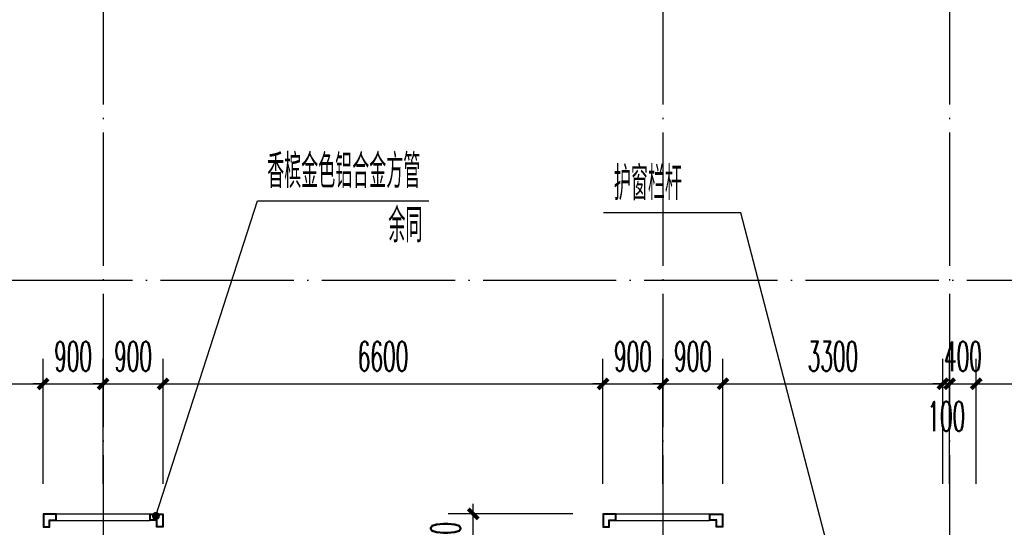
# Model space of a CAD drawing. Extents: x 1779708 to 7299578, y -1121471 to 88434.
# Tile 383 of 656: x 4733866 to 4748638, y -1009043 to -1001434. Entities that reach past the tile are written whole.
import ezdxf

# ---------------------------------------------------------------- set-up
doc = ezdxf.new("R2010")
doc.units = 0
doc.header["$LTSCALE"] = 1000
doc.header["$MEASUREMENT"] = 0
doc.linetypes.add('DOTE', pattern=[2.42, 2, -0.2, 0.02, -0.2])
doc.layers.get('0').update_dxf_attribs({"linetype": 'CONTINUOUS'})
doc.layers.get('Defpoints').update_dxf_attribs({"linetype": 'CONTINUOUS'})
for name, color, linetype in [('DIM_LEAD', 3, 'CONTINUOUS'), ('DOTE', 1, 'DOTE'), ('PUB_DIM', 3, 'CONTINUOUS'), ('PUB_TEXT', 7, 'CONTINUOUS'), ('修改', 6, 'CONTINUOUS'), ('室外构件', 4, 'CONTINUOUS')]:
    doc.layers.add(name, color=color, linetype=linetype)
doc.styles.add('_TCH_DIM', font='SIMPLEX.shx', dxfattribs={"width": 0.7, "bigfont": 'GBCBIG.shx'})
doc.styles.add('_TCH_DIM_T3', font='SIMPLEX.shx', dxfattribs={"width": 0.494118, "bigfont": 'GBCBIG.shx'})
doc.dimstyles.new('_TCH_ARCH&&150', dxfattribs={"dimtxt": 446.25, "dimasz": 150, "dimexe": 375, "dimexo": 450, "dimgap": 189.375, "dimtad": 1, "dimdec": 0, "dimzin": 0, "dimdsep": 46, "dimtxsty": '_TCH_DIM_T3', "dimblk": 'ARCHTICK', "dimcen": 0.09, "dimdle": 225, "dimclrt": 7, "dimazin": 2, "dimtfac": 1, "dimtdec": 0, "dimtix": 1, "dimtmove": 2, "dimatfit": 3, "dimfxl": 250, "dimtolj": 1, "dimtzin": 0, "dimarcsym": 0})

# ---------------------------------------------------------------- blocks, each defined once
blk = doc.blocks.new('A$C159220C3')
at = {"layer": 'DOTE'}
for p, q in [((42800, 149200), (42800, 7200)), ((51200, 149200), (51200, 7200)), ((55500, 149200), (55500, 7200)), ((86800, 64700), (7200, 64700))]:
    blk.add_line(p, q, dxfattribs=at)
blk = doc.blocks.new('_ArchTick')
at = {"color": 0, "linetype": 'ByBlock', "const_width": 0.4}
blk.add_lwpolyline([(-0.5, -0.5), (0.5, 0.5)], dxfattribs=at)
blk = doc.blocks.new('*D5621')
at = {"layer": 'Defpoints', "color": 0, "transparency": 16777216}
for p in [(4740669, -1008843), (4742617, -1008843), (4742617, -1009843)]:
    blk.add_point(p, dxfattribs=at)
at = {"layer": 'PUB_DIM', "color": 0, "lineweight": -2, "transparency": 16777216}
for p, q in [((4740669, -1008843), (4740669, -1008693)), ((4742167, -1008843), (4740294, -1008843)), ((4740669, -1009843), (4740669, -1008843)), ((4742167, -1009843), (4740294, -1009843)), ((4740669, -1009843), (4740669, -1009993))]:
    blk.add_line(p, q, dxfattribs=at)
at = {"layer": 'PUB_DIM', "color": 0, "lineweight": -2, "transparency": 16777216, "xscale": 150, "yscale": 150, "zscale": 150}
for p, rotation in [((4740669, -1008843), 270), ((4740669, -1009843), 90)]:
    blk.add_blockref('_ArchTick', p, dxfattribs=dict(at, rotation=rotation))
at = {"layer": 'PUB_DIM', "color": 7, "transparency": 16777216, "insert": (4740256, -1009343), "char_height": 446.2, "attachment_point": 5, "rotation": 90, "style": '_TCH_DIM_T3'}
blk.add_mtext('\\A1;1000', dxfattribs=at)
blk = doc.blocks.new('*D5932')
at = {"layer": 'Defpoints', "color": 0, "transparency": 16777216}
for p in [(4751017, -1006893), (4748217, -1008843), (4751017, -1008843)]:
    blk.add_point(p, dxfattribs=at)
at = {"layer": 'PUB_DIM', "color": 0, "lineweight": -2, "transparency": 16777216}
for p, q in [((4748217, -1008393), (4748217, -1006518)), ((4751017, -1008393), (4751017, -1006518)), ((4747992, -1006893), (4751242, -1006893))]:
    blk.add_line(p, q, dxfattribs=at)
at = {"layer": 'PUB_DIM', "color": 0, "lineweight": -2, "transparency": 16777216, "xscale": 150, "yscale": 150, "zscale": 150, "rotation": 180}
blk.add_blockref('_ArchTick', (4748217, -1006893), dxfattribs=at)
at = {"layer": 'PUB_DIM', "color": 0, "lineweight": -2, "transparency": 16777216, "xscale": 150, "yscale": 150, "zscale": 150}
blk.add_blockref('_ArchTick', (4751017, -1006893), dxfattribs=at)
at = {"layer": 'PUB_DIM', "color": 7, "transparency": 16777216, "insert": (4749617, -1006481), "char_height": 446.2, "attachment_point": 5, "style": '_TCH_DIM_T3'}
blk.add_mtext('\\A1;2800', dxfattribs=at)
blk = doc.blocks.new('*D5933')
at = {"layer": 'Defpoints', "color": 0, "transparency": 16777216}
for p in [(4748217, -1006893), (4747817, -1008843), (4748217, -1008843)]:
    blk.add_point(p, dxfattribs=at)
at = {"layer": 'PUB_DIM', "color": 0, "lineweight": -2, "transparency": 16777216}
for p, q in [((4747817, -1008393), (4747817, -1006518)), ((4748217, -1008393), (4748217, -1006518)), ((4747817, -1006893), (4747667, -1006893)), ((4747817, -1006893), (4748217, -1006893)), ((4748217, -1006893), (4748367, -1006893))]:
    blk.add_line(p, q, dxfattribs=at)
at = {"layer": 'PUB_DIM', "color": 0, "lineweight": -2, "transparency": 16777216, "xscale": 150, "yscale": 150, "zscale": 150}
blk.add_blockref('_ArchTick', (4747817, -1006893), dxfattribs=at)
at = {"layer": 'PUB_DIM', "color": 0, "lineweight": -2, "transparency": 16777216, "xscale": 150, "yscale": 150, "zscale": 150, "rotation": 180}
blk.add_blockref('_ArchTick', (4748217, -1006893), dxfattribs=at)
at = {"layer": 'PUB_DIM', "color": 7, "transparency": 16777216, "insert": (4748017, -1006481), "char_height": 446.2, "attachment_point": 5, "style": '_TCH_DIM_T3'}
blk.add_mtext('\\A1;400', dxfattribs=at)
blk = doc.blocks.new('*D5934')
at = {"layer": 'Defpoints', "color": 0, "transparency": 16777216}
for p in [(4747817, -1006893), (4747717, -1008843), (4747817, -1008843)]:
    blk.add_point(p, dxfattribs=at)
at = {"layer": 'PUB_DIM', "color": 0, "lineweight": -2, "transparency": 16777216}
for p, q in [((4747717, -1008393), (4747717, -1006518)), ((4747817, -1008393), (4747817, -1006518)), ((4747717, -1006893), (4747567, -1006893)), ((4747717, -1006893), (4747817, -1006893)), ((4747817, -1006893), (4747967, -1006893))]:
    blk.add_line(p, q, dxfattribs=at)
at = {"layer": 'PUB_DIM', "color": 0, "lineweight": -2, "transparency": 16777216, "xscale": 150, "yscale": 150, "zscale": 150}
blk.add_blockref('_ArchTick', (4747717, -1006893), dxfattribs=at)
at = {"layer": 'PUB_DIM', "color": 0, "lineweight": -2, "transparency": 16777216, "xscale": 150, "yscale": 150, "zscale": 150, "rotation": 180}
blk.add_blockref('_ArchTick', (4747817, -1006893), dxfattribs=at)
at = {"layer": 'PUB_DIM', "color": 7, "transparency": 16777216, "insert": (4747767, -1007381), "char_height": 446.2, "attachment_point": 5, "style": '_TCH_DIM_T3'}
blk.add_mtext('\\A1;100', dxfattribs=at)
blk = doc.blocks.new('*D5935')
at = {"layer": 'Defpoints', "color": 0, "transparency": 16777216}
for p in [(4747717, -1006893), (4744417, -1008843), (4747717, -1008843)]:
    blk.add_point(p, dxfattribs=at)
at = {"layer": 'PUB_DIM', "color": 0, "lineweight": -2, "transparency": 16777216}
for p, q in [((4744417, -1008393), (4744417, -1006518)), ((4747717, -1008393), (4747717, -1006518)), ((4744192, -1006893), (4747942, -1006893))]:
    blk.add_line(p, q, dxfattribs=at)
at = {"layer": 'PUB_DIM', "color": 0, "lineweight": -2, "transparency": 16777216, "xscale": 150, "yscale": 150, "zscale": 150, "rotation": 180}
blk.add_blockref('_ArchTick', (4744417, -1006893), dxfattribs=at)
at = {"layer": 'PUB_DIM', "color": 0, "lineweight": -2, "transparency": 16777216, "xscale": 150, "yscale": 150, "zscale": 150}
blk.add_blockref('_ArchTick', (4747717, -1006893), dxfattribs=at)
at = {"layer": 'PUB_DIM', "color": 7, "transparency": 16777216, "insert": (4746067, -1006481), "char_height": 446.2, "attachment_point": 5, "style": '_TCH_DIM_T3'}
blk.add_mtext('\\A1;3300', dxfattribs=at)
blk = doc.blocks.new('*D5936')
at = {"layer": 'Defpoints', "color": 0, "transparency": 16777216}
for p in [(4744417, -1006893), (4743517, -1008843), (4744417, -1008843)]:
    blk.add_point(p, dxfattribs=at)
at = {"layer": 'PUB_DIM', "color": 0, "lineweight": -2, "transparency": 16777216}
for p, q in [((4743517, -1008393), (4743517, -1006518)), ((4744417, -1008393), (4744417, -1006518)), ((4743517, -1006893), (4743367, -1006893)), ((4743517, -1006893), (4744417, -1006893)), ((4744417, -1006893), (4744567, -1006893))]:
    blk.add_line(p, q, dxfattribs=at)
at = {"layer": 'PUB_DIM', "color": 0, "lineweight": -2, "transparency": 16777216, "xscale": 150, "yscale": 150, "zscale": 150}
blk.add_blockref('_ArchTick', (4743517, -1006893), dxfattribs=at)
at = {"layer": 'PUB_DIM', "color": 0, "lineweight": -2, "transparency": 16777216, "xscale": 150, "yscale": 150, "zscale": 150, "rotation": 180}
blk.add_blockref('_ArchTick', (4744417, -1006893), dxfattribs=at)
at = {"layer": 'PUB_DIM', "color": 7, "transparency": 16777216, "insert": (4743967, -1006481), "char_height": 446.2, "attachment_point": 5, "style": '_TCH_DIM_T3'}
blk.add_mtext('\\A1;900', dxfattribs=at)
blk = doc.blocks.new('*D5937')
at = {"layer": 'Defpoints', "color": 0, "transparency": 16777216}
for p in [(4743517, -1006893), (4742617, -1008843), (4743517, -1008843)]:
    blk.add_point(p, dxfattribs=at)
at = {"layer": 'PUB_DIM', "color": 0, "lineweight": -2, "transparency": 16777216}
for p, q in [((4742617, -1008393), (4742617, -1006518)), ((4743517, -1008393), (4743517, -1006518)), ((4742617, -1006893), (4742467, -1006893)), ((4742617, -1006893), (4743517, -1006893)), ((4743517, -1006893), (4743667, -1006893))]:
    blk.add_line(p, q, dxfattribs=at)
at = {"layer": 'PUB_DIM', "color": 0, "lineweight": -2, "transparency": 16777216, "xscale": 150, "yscale": 150, "zscale": 150}
blk.add_blockref('_ArchTick', (4742617, -1006893), dxfattribs=at)
at = {"layer": 'PUB_DIM', "color": 0, "lineweight": -2, "transparency": 16777216, "xscale": 150, "yscale": 150, "zscale": 150, "rotation": 180}
blk.add_blockref('_ArchTick', (4743517, -1006893), dxfattribs=at)
at = {"layer": 'PUB_DIM', "color": 7, "transparency": 16777216, "insert": (4743067, -1006481), "char_height": 446.2, "attachment_point": 5, "style": '_TCH_DIM_T3'}
blk.add_mtext('\\A1;900', dxfattribs=at)
blk = doc.blocks.new('*D5938')
at = {"layer": 'Defpoints', "color": 0, "transparency": 16777216}
for p in [(4742617, -1006893), (4736017, -1008843), (4742617, -1008843)]:
    blk.add_point(p, dxfattribs=at)
at = {"layer": 'PUB_DIM', "color": 0, "lineweight": -2, "transparency": 16777216}
for p, q in [((4736017, -1008393), (4736017, -1006518)), ((4742617, -1008393), (4742617, -1006518)), ((4735792, -1006893), (4742842, -1006893))]:
    blk.add_line(p, q, dxfattribs=at)
at = {"layer": 'PUB_DIM', "color": 0, "lineweight": -2, "transparency": 16777216, "xscale": 150, "yscale": 150, "zscale": 150, "rotation": 180}
blk.add_blockref('_ArchTick', (4736017, -1006893), dxfattribs=at)
at = {"layer": 'PUB_DIM', "color": 0, "lineweight": -2, "transparency": 16777216, "xscale": 150, "yscale": 150, "zscale": 150}
blk.add_blockref('_ArchTick', (4742617, -1006893), dxfattribs=at)
at = {"layer": 'PUB_DIM', "color": 7, "transparency": 16777216, "insert": (4739317, -1006481), "char_height": 446.2, "attachment_point": 5, "style": '_TCH_DIM_T3'}
blk.add_mtext('\\A1;6600', dxfattribs=at)
blk = doc.blocks.new('*D5939')
at = {"layer": 'Defpoints', "color": 0, "transparency": 16777216}
for p in [(4736017, -1006893), (4735117, -1008843), (4736017, -1008843)]:
    blk.add_point(p, dxfattribs=at)
at = {"layer": 'PUB_DIM', "color": 0, "lineweight": -2, "transparency": 16777216}
for p, q in [((4735117, -1008393), (4735117, -1006518)), ((4736017, -1008393), (4736017, -1006518)), ((4735117, -1006893), (4734967, -1006893)), ((4735117, -1006893), (4736017, -1006893)), ((4736017, -1006893), (4736167, -1006893))]:
    blk.add_line(p, q, dxfattribs=at)
at = {"layer": 'PUB_DIM', "color": 0, "lineweight": -2, "transparency": 16777216, "xscale": 150, "yscale": 150, "zscale": 150}
blk.add_blockref('_ArchTick', (4735117, -1006893), dxfattribs=at)
at = {"layer": 'PUB_DIM', "color": 0, "lineweight": -2, "transparency": 16777216, "xscale": 150, "yscale": 150, "zscale": 150, "rotation": 180}
blk.add_blockref('_ArchTick', (4736017, -1006893), dxfattribs=at)
at = {"layer": 'PUB_DIM', "color": 7, "transparency": 16777216, "insert": (4735567, -1006481), "char_height": 446.2, "attachment_point": 5, "style": '_TCH_DIM_T3'}
blk.add_mtext('\\A1;900', dxfattribs=at)
blk = doc.blocks.new('*D5940')
at = {"layer": 'Defpoints', "color": 0, "transparency": 16777216}
for p in [(4735117, -1006893), (4734217, -1008843), (4735117, -1008843)]:
    blk.add_point(p, dxfattribs=at)
at = {"layer": 'PUB_DIM', "color": 0, "lineweight": -2, "transparency": 16777216}
for p, q in [((4734217, -1008393), (4734217, -1006518)), ((4735117, -1008393), (4735117, -1006518)), ((4734217, -1006893), (4734067, -1006893)), ((4734217, -1006893), (4735117, -1006893)), ((4735117, -1006893), (4735267, -1006893))]:
    blk.add_line(p, q, dxfattribs=at)
at = {"layer": 'PUB_DIM', "color": 0, "lineweight": -2, "transparency": 16777216, "xscale": 150, "yscale": 150, "zscale": 150}
blk.add_blockref('_ArchTick', (4734217, -1006893), dxfattribs=at)
at = {"layer": 'PUB_DIM', "color": 0, "lineweight": -2, "transparency": 16777216, "xscale": 150, "yscale": 150, "zscale": 150, "rotation": 180}
blk.add_blockref('_ArchTick', (4735117, -1006893), dxfattribs=at)
at = {"layer": 'PUB_DIM', "color": 7, "transparency": 16777216, "insert": (4734667, -1006481), "char_height": 446.2, "attachment_point": 5, "style": '_TCH_DIM_T3'}
blk.add_mtext('\\A1;900', dxfattribs=at)
blk = doc.blocks.new('*D5941')
at = {"layer": 'Defpoints', "color": 0, "transparency": 16777216}
for p in [(4734217, -1006893), (4727617, -1008843), (4734217, -1008843)]:
    blk.add_point(p, dxfattribs=at)
at = {"layer": 'PUB_DIM', "color": 0, "lineweight": -2, "transparency": 16777216}
for p, q in [((4727617, -1008393), (4727617, -1006518)), ((4734217, -1008393), (4734217, -1006518)), ((4727392, -1006893), (4734442, -1006893))]:
    blk.add_line(p, q, dxfattribs=at)
at = {"layer": 'PUB_DIM', "color": 0, "lineweight": -2, "transparency": 16777216, "xscale": 150, "yscale": 150, "zscale": 150, "rotation": 180}
blk.add_blockref('_ArchTick', (4727617, -1006893), dxfattribs=at)
at = {"layer": 'PUB_DIM', "color": 0, "lineweight": -2, "transparency": 16777216, "xscale": 150, "yscale": 150, "zscale": 150}
blk.add_blockref('_ArchTick', (4734217, -1006893), dxfattribs=at)
at = {"layer": 'PUB_DIM', "color": 7, "transparency": 16777216, "insert": (4730917, -1006481), "char_height": 446.2, "attachment_point": 5, "style": '_TCH_DIM_T3'}
blk.add_mtext('\\A1;6600', dxfattribs=at)

msp = doc.modelspace()

# ---------------------------------------------------------------- linework, layer by layer
at = {"layer": 'DIM_LEAD'}
for p, q in [((4735908.9, -1008873.3), (4737432.8, -1004149.5)), ((4737432.8, -1004149.5), (4740004, -1004149.5)), ((4744683.9, -1004330.2), (4742623.1, -1004330.2)), ((4746207.9, -1010173.3), (4744683.9, -1004330.2))]:
    msp.add_line(p, q, dxfattribs=at)
at = {"layer": 'DIM_LEAD', "const_width": 60}
msp.add_lwpolyline([(4735899.6, -1008901.9, 1), (4735918.1, -1008844.8, 1)], format="xyb", close=True, dxfattribs=at)
at = {"layer": '室外构件'}
for points in [[(4734217.1, -1009043.3), (4734317.1, -1009043.3), (4734317.1, -1008943.3), (4734417.1, -1008943.3), (4734417.1, -1008843.3), (4734217.1, -1008843.3), (4734217.1, -1009043.3)], [(4734417.1, -1008843.3), (4735817.1, -1008843.3)], [(4736017.1, -1009043.3), (4735917.1, -1009043.3), (4735917.1, -1008943.3), (4735817.1, -1008943.3), (4735817.1, -1008843.3), (4736017.1, -1008843.3), (4736017.1, -1009043.3)], [(4742617.1, -1009043.3), (4742717.1, -1009043.3), (4742717.1, -1008943.3), (4742817.1, -1008943.3), (4742817.1, -1008843.3), (4742617.1, -1008843.3), (4742617.1, -1009043.3)], [(4742817.1, -1008843.3), (4744217.1, -1008843.3)], [(4744417.1, -1009043.3), (4744317.1, -1009043.3), (4744317.1, -1008943.3), (4744217.1, -1008943.3), (4744217.1, -1008843.3), (4744417.1, -1008843.3), (4744417.1, -1009043.3)], [(4734417.1, -1008943.3), (4735817.1, -1008943.3)], [(4742817.1, -1008943.3), (4744217.1, -1008943.3)]]:
    msp.add_lwpolyline(points, dxfattribs=at)
for points in [[(4734227.1, -1009033.3), (4734307.1, -1009033.3), (4734307.1, -1008933.3), (4734407.1, -1008933.3), (4734407.1, -1008853.3), (4734227.1, -1008853.3)], [(4736007.1, -1009033.3), (4735927.1, -1009033.3), (4735927.1, -1008933.3), (4735827.1, -1008933.3), (4735827.1, -1008853.3), (4736007.1, -1008853.3)], [(4742627.1, -1009033.3), (4742707.1, -1009033.3), (4742707.1, -1008933.3), (4742807.1, -1008933.3), (4742807.1, -1008853.3), (4742627.1, -1008853.3)], [(4744407.1, -1009033.3), (4744327.1, -1009033.3), (4744327.1, -1008933.3), (4744227.1, -1008933.3), (4744227.1, -1008853.3), (4744407.1, -1008853.3)]]:
    msp.add_lwpolyline(points, close=True, dxfattribs=at)

# ---------------------------------------------------------------- block references
at = {"layer": '修改'}
msp.add_blockref('A$C159220C3', (4692317.1, -1070043.3), dxfattribs=at)

# ---------------------------------------------------------------- texts
at = {"layer": 'PUB_TEXT', "color": 7, "style": '_TCH_DIM', "width": 0.7}
for s, p in [('香槟金色铝合金方管', (4737579, -1003958.5)), ('护窗栏杆', (4742780.6, -1004139.2)), ('余同', (4739396.9, -1004770.6))]:
    msp.add_text(s, height=506.38, dxfattribs=at).set_placement(p)

# ---------------------------------------------------------------- dimensions: what is measured, and where the dimension line sits
at = {"layer": 'PUB_DIM'}
for p1, p2, distance, picture, middle in [((4727617.1, -1008843.3), (4734217.1, -1008843.3), 1950, '*D5941', (4730917.1, -1006480.8)), ((4734217.1, -1008843.3), (4735117.1, -1008843.3), 1950, '*D5940', (4734667.1, -1006480.8)), ((4735117.1, -1008843.3), (4736017.1, -1008843.3), 1950, '*D5939', (4735567.1, -1006480.8)), ((4736017.1, -1008843.3), (4742617.1, -1008843.3), 1950, '*D5938', (4739317.1, -1006480.8)), ((4742617.1, -1008843.3), (4743517.1, -1008843.3), 1950, '*D5937', (4743067.1, -1006480.8)), ((4743517.1, -1008843.3), (4744417.1, -1008843.3), 1950, '*D5936', (4743967.1, -1006480.8)), ((4744417.1, -1008843.3), (4747717.1, -1008843.3), 1950, '*D5935', (4746067.1, -1006480.8)), ((4747817.1, -1008843.3), (4748217.1, -1008843.3), 1950, '*D5933', (4748017.1, -1006480.8)), ((4748217.1, -1008843.3), (4751017.1, -1008843.3), 1950, '*D5932', (4749617.1, -1006480.8)), ((4742617.1, -1009843.3), (4742617.1, -1008843.3), 1948.2, '*D5621', (4740256.4, -1009343.3))]:
    dim = msp.add_aligned_dim(p1=p1, p2=p2, distance=distance, dimstyle='_TCH_ARCH&&150', dxfattribs=at)
    dim.commit()
    dim.dimension.update_dxf_attribs({"geometry": picture, "text_midpoint": middle})
dim = msp.add_linear_dim(base=(4747817.1, -1006893.3), p1=(4747717.1, -1008843.3), p2=(4747817.1, -1008843.3), angle=0, dimstyle='_TCH_ARCH&&150', dxfattribs=at)
dim.commit()
dim.dimension.update_dxf_attribs({"geometry": '*D5934', "text_midpoint": (4747767.1, -1007380.8), "dimtype": 161})

doc.saveas('drawing.dxf')
